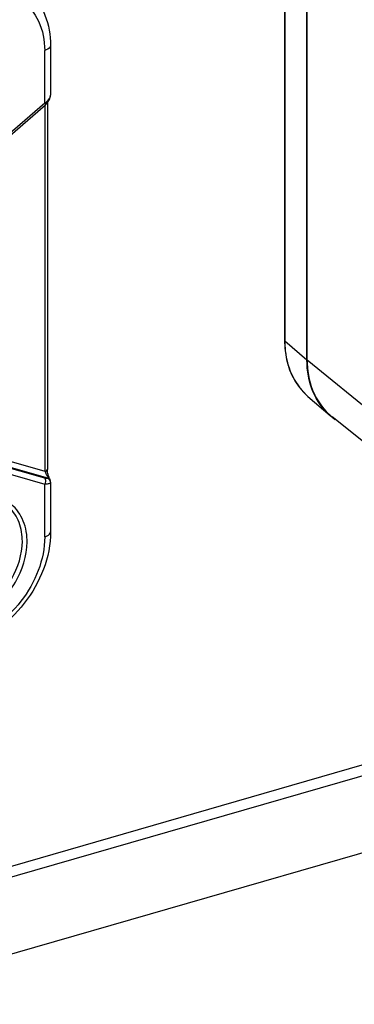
# Model space of a CAD drawing. Header units: millimetres. Extents: x 0 to 420, y 0 to 297.
# Tile 304 of 502: x 354.62 to 356.05, y 129.38 to 133.59. Entities that reach past the tile are written whole.
import ezdxf

# ---------------------------------------------------------------- set-up
doc = ezdxf.new("R2010")
doc.units = ezdxf.units.MM
doc.header["$LTSCALE"] = 23.1
doc.layers.get('0').update_dxf_attribs({"linetype": 'CONTINUOUS'})

msp = doc.modelspace()

# ---------------------------------------------------------------- linework, layer by layer
at = {"color": 7, "linetype": 'CONTINUOUS'}
for p, q in [((376.4267, 135.9009), (350.1485, 128.315)), ((372.3324, 135.0942), (353.8315, 129.7535)), ((372.3355, 135.0488), (353.8283, 129.7062)), ((355.7488, 134.2977), (355.7488, 132.2193)), ((355.7502, 134.2952), (355.7502, 132.2168)), ((355.8452, 132.1345), (355.8452, 134.214)), ((355.8456, 132.1355), (355.8456, 134.214)), ((354.7239, 133.2319), (354.7239, 133.4571)), ((354.7489, 133.4788), (354.7489, 133.2663)), ((354.7349, 133.2405), (354.7394, 133.2451)), ((354.7364, 133.2352), (354.7418, 133.243)), ((354.7394, 133.2451), (354.7431, 133.25)), ((354.7418, 133.243), (354.7458, 133.2512)), ((354.7458, 133.2512), (354.7476, 133.2569)), ((354.7476, 133.2569), (354.7478, 133.2578)), ((354.7478, 133.2597), (354.7487, 133.2638)), ((354.7478, 133.2578), (354.7487, 133.2626)), ((354.7487, 133.2638), (354.7489, 133.2663)), ((354.7487, 133.2626), (354.7489, 133.2662)), ((354.7239, 133.2319), (354.4458, 132.9912)), ((354.4489, 132.9847), (354.7269, 133.2255)), ((354.7253, 131.6579), (354.7253, 133.2241)), ((354.7269, 133.2255), (354.7296, 133.2279)), ((354.7296, 133.2279), (354.7364, 133.2352)), ((354.7353, 133.234), (354.7353, 131.6666)), ((355.7488, 132.2193), (355.7504, 132.1844)), ((355.7502, 132.2168), (355.8452, 132.1345)), ((355.7504, 132.1844), (355.7578, 132.1369)), ((355.7578, 132.1369), (355.7712, 132.0924)), ((355.8456, 132.1355), (356.2122, 131.8364)), ((355.7712, 132.0924), (355.7904, 132.0515)), ((355.7904, 132.0515), (355.8151, 132.0148)), ((355.8151, 132.0148), (355.8451, 131.9829)), ((355.8451, 131.9829), (355.8497, 131.9789)), ((355.8495, 131.979), (355.9445, 131.8967)), ((356.3154, 131.6015), (355.953, 131.8911)), ((354.7253, 131.6579), (354.4381, 131.7408)), ((354.7369, 131.6288), (354.4395, 131.7146)), ((354.4445, 131.7103), (354.7225, 131.63)), ((354.4458, 131.6841), (354.7239, 131.6039)), ((354.7253, 131.6579), (354.7289, 131.6496)), ((354.7353, 131.665), (354.7353, 131.6666)), ((354.7356, 131.6598), (354.7353, 131.665)), ((354.7363, 131.6545), (354.7356, 131.6598)), ((354.7372, 131.6492), (354.7363, 131.6545)), ((354.7384, 131.6443), (354.7372, 131.6492)), ((354.7398, 131.6398), (354.7384, 131.6443)), ((354.7413, 131.6357), (354.7398, 131.6398)), ((354.7261, 131.6291), (354.7225, 131.63)), ((354.7239, 131.3787), (354.7239, 131.6039)), ((354.7394, 131.6048), (354.7349, 131.604)), ((354.7384, 131.6324), (354.7376, 131.6338)), ((354.7429, 131.6321), (354.7413, 131.6357)), ((354.7432, 131.6314), (354.7429, 131.6321)), ((354.7451, 131.6273), (354.7432, 131.6314)), ((354.7466, 131.6238), (354.7451, 131.6273)), ((354.7478, 131.6202), (354.7466, 131.6238)), ((354.7477, 131.6128), (354.7478, 131.6092)), ((354.7486, 131.6164), (354.7478, 131.6202)), ((354.7489, 131.6129), (354.7486, 131.6164)), ((354.7489, 131.6128), (354.7489, 131.4003)), ((354.6283, 131.3598), (354.6281, 131.3681)), ((354.6488, 131.357), (354.6486, 131.3658))]:
    msp.add_line(p, q, dxfattribs=at)
for centre, radius, start, end in [((354.7188, 133.2683), 0.0302, 338.4765, 343.4036), ((354.7402, 133.2588), 0.00767, 345.79, 6.5943), ((356.0432, 132.193), 0.2895, 207.5581, 208.4044), ((356.0378, 132.1901), 0.2833, 208.3923, 212.8835), ((356.0299, 132.185), 0.274, 212.8878, 217.3038), ((356.0261, 132.1821), 0.2692, 217.3129, 221.1214), ((356.0242, 132.1805), 0.2666, 221.1225, 227.2508), ((356.0232, 132.1795), 0.2652, 227.2576, 229.1064), ((356.1184, 132.0979), 0.2648, 227.0943, 231.3601), ((356.1181, 132.0971), 0.2651, 229.1196, 232.9889), ((356.1182, 132.0972), 0.2653, 232.9898, 235.0705), ((354.8609, 131.7116), 0.1459, 205.1645, 206.3065)]:
    msp.add_arc(centre, radius, start, end, dxfattribs=at)
for points, knots in [([(354.376, 133.7046), (354.4188, 133.7169), (354.5057, 133.727), (354.6277, 133.6834), (354.7085, 133.5839), (354.7239, 133.4999), (354.7239, 133.4571)], [0, 0, 0, 0, 0.266867, 0.507861, 0.743947, 1, 1, 1, 1]), ([(354.6548, 133.7125), (354.6853, 133.6839), (354.7345, 133.6097), (354.7489, 133.5228), (354.7489, 133.4788)], [0, 0, 0, 0, 0.486873, 1, 1, 1, 1]), ([(354.7489, 133.4788), (354.7489, 133.4766), (354.7453, 133.465), (354.7328, 133.4597), (354.7239, 133.4571)], [0, 0, 0, 0, 0.193916, 1, 1, 1, 1]), ([(354.7269, 133.2255), (354.7275, 133.2259), (354.7256, 133.229), (354.7248, 133.2306), (354.7239, 133.2319)], [0, 0, 0, 0, 0.308958, 1, 1, 1, 1]), ([(355.7488, 132.2193), (355.7488, 132.2188), (355.7491, 132.2179), (355.7498, 132.2171), (355.7502, 132.2168)], [0, 0, 0, 0, 0.46146, 1, 1, 1, 1]), ([(355.7502, 132.2168), (355.7502, 132.2026), (355.753, 132.1484), (355.768, 132.0946), (355.7865, 132.0591)], [0, 0, 0, 0, 0.26222, 1, 1, 1, 1]), ([(355.9446, 131.8967), (355.9127, 131.9243), (355.86, 131.9994), (355.8452, 132.0887), (355.8452, 132.1345)], [0, 0, 0, 0, 0.48, 1, 1, 1, 1]), ([(355.8456, 132.1355), (355.8456, 132.0914), (355.8595, 132.0053), (355.9082, 131.9317), (355.9381, 131.904)], [0, 0, 0, 0, 0.519793, 1, 1, 1, 1]), ([(354.7253, 131.6579), (354.7266, 131.6583), (354.7307, 131.6598), (354.7353, 131.6634), (354.7352, 131.6666)], [0, 0, 0, 0, 0.308519, 1, 1, 1, 1]), ([(354.7225, 131.63), (354.7239, 131.6289), (354.7287, 131.6208), (354.7271, 131.6104), (354.7239, 131.6039)], [0, 0, 0, 0, 0.200708, 1, 1, 1, 1]), ([(354.7369, 131.6288), (354.7366, 131.6285), (354.7356, 131.6282), (354.7347, 131.6281), (354.7341, 131.6281)], [0, 0, 0, 0, 0.42681, 1, 1, 1, 1]), ([(354.7369, 131.6288), (354.7376, 131.6288), (354.7401, 131.6289), (354.7389, 131.6315), (354.7384, 131.6324)], [0, 0, 0, 0, 0.399874, 1, 1, 1, 1]), ([(354.7478, 131.6092), (354.7465, 131.6074), (354.7434, 131.6058), (354.7404, 131.605), (354.7394, 131.6048)], [0, 0, 0, 0, 0.695765, 1, 1, 1, 1]), ([(354.7489, 131.6128), (354.7489, 131.6122), (354.7487, 131.6109), (354.7482, 131.6097), (354.7478, 131.6092)], [0, 0, 0, 0, 0.531973, 1, 1, 1, 1]), ([(354.6487, 131.3658), (354.6477, 131.3969), (354.6351, 131.4574), (354.5961, 131.5064), (354.5731, 131.5238)], [0, 0, 0, 0, 0.518785, 1, 1, 1, 1]), ([(354.6282, 131.3681), (354.6273, 131.3958), (354.6167, 131.4497), (354.5843, 131.4947), (354.5649, 131.5115)], [0, 0, 0, 0, 0.51859, 1, 1, 1, 1]), ([(354.7489, 131.4003), (354.7489, 131.2918), (354.6607, 131.0725), (354.4712, 130.9347), (354.3649, 130.904)], [0, 0, 0, 0, 0.49517, 1, 1, 1, 1]), ([(354.7239, 131.3787), (354.7274, 131.3797), (354.7377, 131.3833), (354.7488, 131.3927), (354.7489, 131.4003)], [0, 0, 0, 0, 0.325451, 1, 1, 1, 1]), ([(354.1621, 131.0472), (354.1796, 131.0302), (354.2234, 131.0026), (354.3023, 130.9898), (354.3866, 131.0044), (354.4979, 131.0581), (354.6085, 131.1731), (354.6488, 131.2971), (354.6488, 131.357)], [0, 0, 0, 0, 0.104785, 0.215603, 0.336544, 0.467502, 0.742018, 1, 1, 1, 1]), ([(354.1721, 131.058), (354.1894, 131.043), (354.232, 131.0194), (354.3067, 131.0105), (354.3857, 131.0265), (354.4891, 131.079), (354.5912, 131.1877), (354.6283, 131.3037), (354.6283, 131.3598)], [0, 0, 0, 0, 0.104878, 0.216379, 0.337976, 0.4692, 0.743068, 1, 1, 1, 1]), ([(354.7239, 131.3787), (354.7239, 131.2808), (354.6429, 131.0833), (354.4723, 130.9582), (354.376, 130.9304)], [0, 0, 0, 0, 0.494087, 1, 1, 1, 1])]:
    msp.add_open_spline(points, degree=3, knots=knots, dxfattribs=at)
for points in [[(354.7239, 133.2319), (354.7278, 133.2345), (354.7315, 133.2373), (354.7349, 133.2405)], [(354.7431, 133.25), (354.7446, 133.2522), (354.7459, 133.2547), (354.7469, 133.2572)], [(354.7301, 131.647), (354.7324, 131.6424), (354.7348, 131.638), (354.7376, 131.6338)], [(354.7349, 131.604), (354.7313, 131.6037), (354.7275, 131.6037), (354.7239, 131.6039)], [(354.7341, 131.6281), (354.7314, 131.6279), (354.7287, 131.6285), (354.7261, 131.6291)], [(354.7369, 131.6288), (354.7392, 131.6276), (354.7413, 131.6259), (354.743, 131.6239)], [(354.7376, 131.6338), (354.7396, 131.6338), (354.7423, 131.6332), (354.7432, 131.6314)], [(354.743, 131.6239), (354.7456, 131.6208), (354.7473, 131.6168), (354.7477, 131.6128)]]:
    msp.add_open_spline(points, degree=3, dxfattribs=at)

doc.saveas('drawing.dxf')
